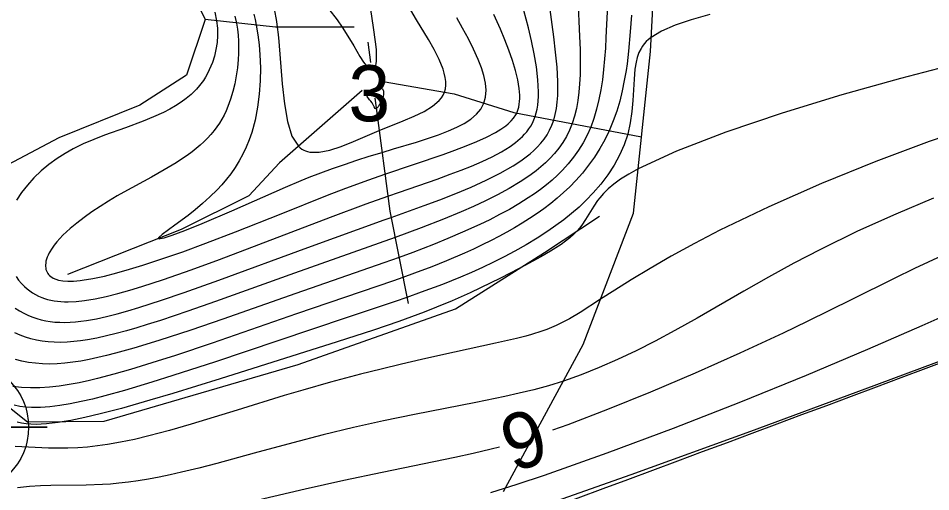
# Model space of a CAD drawing. Extents: x 2602990 to 2605851, y 618069 to 619180.
# Drawn here: x 2603723.4 to 2603755.98, y 618580.45 to 618597.36 of the extents above; entities that cross this region are included whole.
import ezdxf

# ---------------------------------------------------------------- set-up
doc = ezdxf.new("R2010")
doc.units = 0
for name, color, linetype in [('DTM Contours Major', 7, 'Continuous'), ('DTM Contours Minor', 7, 'Continuous'), ('DTM Contours Minor Text', 7, 'Continuous'), ('Exist DTM Breakline', 7, 'Continuous'), ('Exist DTM Crownline', 7, 'Continuous'), ('Exist Roads EOP', 7, 'Continuous'), ('Exist Roads Soil Cogo Point CELL', 7, 'Continuous'), ('PH Exist DTM Breakline', 7, 'Continuous')]:
    doc.layers.add(name, color=color, linetype=linetype)

# ---------------------------------------------------------------- blocks, each defined once
blk = doc.blocks.new('EXIST ROADS SOIL COGO POINT')
at = {"layer": 'Exist Roads Soil Cogo Point CELL'}
blk.add_lwpolyline([(0, -0.06), (0, 0.06), (0, 0), (0.06, 0), (-0.06, 0)], dxfattribs=at)
blk.add_circle((0, 0), 0.04688, dxfattribs=at)

msp = doc.modelspace()

# ---------------------------------------------------------------- linework, layer by layer
at = {"layer": 'DTM Contours Major'}
for points in [[(2603723.317, 618588.133), (2603723.412, 618588.006), (2603723.515, 618587.886), (2603723.625, 618587.776), (2603723.716, 618587.697), (2603723.811, 618587.623), (2603723.911, 618587.556), (2603724.014, 618587.495), (2603724.122, 618587.44), (2603724.234, 618587.391), (2603724.339, 618587.353), (2603724.447, 618587.32), (2603724.559, 618587.293), (2603724.675, 618587.271), (2603724.794, 618587.253), (2603724.917, 618587.241), (2603725.048, 618587.235), (2603725.183, 618587.233), (2603725.465, 618587.245), (2603725.764, 618587.277), (2603726.141, 618587.338), (2603726.538, 618587.422), (2603726.951, 618587.525), (2603727.377, 618587.644), (2603727.812, 618587.776), (2603728.581, 618588.028), (2603729.57, 618588.376), (2603730.582, 618588.749), (2603734.548, 618590.258), (2603735.823, 618590.732), (2603736.593, 618591.008), (2603737.009, 618591.153), (2603738.348, 618591.619), (2603738.823, 618591.79), (2603739.205, 618591.933), (2603739.585, 618592.084), (2603739.958, 618592.243), (2603740.315, 618592.412), (2603740.652, 618592.591), (2603740.959, 618592.781), (2603741.149, 618592.918), (2603741.322, 618593.062), (2603741.401, 618593.138), (2603741.476, 618593.216), (2603741.556, 618593.31), (2603741.63, 618593.408), (2603741.696, 618593.511), (2603741.756, 618593.618), (2603741.808, 618593.732), (2603741.852, 618593.851), (2603741.891, 618593.982), (2603741.921, 618594.12), (2603741.944, 618594.263), (2603741.96, 618594.413), (2603741.969, 618594.569), (2603741.971, 618594.729), (2603741.951, 618595.164), (2603741.898, 618595.621), (2603741.819, 618596.089), (2603741.721, 618596.559), (2603741.61, 618597.021), (2603741.446, 618597.638)], [(2603730.417, 618597.582), (2603730.481, 618597.269), (2603730.509, 618597.004), (2603730.513, 618596.745), (2603730.495, 618596.492), (2603730.457, 618596.247), (2603730.401, 618596.011), (2603730.329, 618595.785), (2603730.276, 618595.648), (2603730.217, 618595.515), (2603730.153, 618595.386), (2603730.082, 618595.262), (2603730.006, 618595.143), (2603729.87, 618594.959), (2603729.756, 618594.826), (2603729.632, 618594.7), (2603729.567, 618594.639), (2603729.396, 618594.496), (2603729.211, 618594.361), (2603729.014, 618594.233), (2603728.804, 618594.113), (2603728.583, 618593.999), (2603728.23, 618593.836), (2603727.852, 618593.683), (2603727.225, 618593.452), (2603726.473, 618593.18), (2603726.094, 618593.031), (2603725.72, 618592.871), (2603725.357, 618592.693), (2603725.067, 618592.531), (2603724.788, 618592.355), (2603724.492, 618592.139), (2603724.214, 618591.907), (2603723.957, 618591.66), (2603723.725, 618591.402), (2603723.517, 618591.133), (2603723.339, 618590.858)], [(2603740.271, 618580.425), (2603741.208, 618580.72), (2603742.189, 618581.044), (2603744.426, 618581.833), (2603746.792, 618582.72), (2603749.193, 618583.662), (2603751.535, 618584.616), (2603753.725, 618585.538), (2603755.669, 618586.384), (2603757.275, 618587.106)]]:
    msp.add_lwpolyline(points, dxfattribs=at)
at = {"layer": 'DTM Contours Minor'}
for points in [[(2603743.373, 618598.076), (2603743.438, 618596.715), (2603743.455, 618596.251), (2603743.463, 618595.79), (2603743.457, 618595.338), (2603743.441, 618595.023), (2603743.415, 618594.716), (2603743.376, 618594.419), (2603743.324, 618594.133), (2603743.257, 618593.859), (2603743.174, 618593.598), (2603743.078, 618593.361), (2603742.967, 618593.137), (2603742.841, 618592.925), (2603742.7, 618592.723), (2603742.545, 618592.531), (2603742.377, 618592.348), (2603742.223, 618592.197), (2603742.059, 618592.052), (2603741.887, 618591.912), (2603741.706, 618591.777), (2603741.518, 618591.646), (2603741.322, 618591.518), (2603740.926, 618591.28), (2603740.51, 618591.055), (2603740.082, 618590.841), (2603739.648, 618590.639), (2603739.215, 618590.449), (2603738.584, 618590.187), (2603737.788, 618589.877), (2603736.851, 618589.533), (2603733.262, 618588.255), (2603730.441, 618587.24), (2603729.454, 618586.896), (2603728.478, 618586.571), (2603728.001, 618586.42), (2603727.626, 618586.306), (2603727.258, 618586.199), (2603726.898, 618586.102), (2603726.546, 618586.015), (2603726.203, 618585.94), (2603725.869, 618585.879), (2603725.62, 618585.841), (2603725.377, 618585.812), (2603725.14, 618585.794), (2603724.908, 618585.785), (2603724.681, 618585.787), (2603724.46, 618585.801), (2603724.251, 618585.826), (2603724.046, 618585.862), (2603723.846, 618585.909), (2603723.651, 618585.968), (2603723.46, 618586.038), (2603723.274, 618586.12)], [(2603744.433, 618597.826), (2603744.381, 618596.674), (2603744.359, 618596.291), (2603744.331, 618595.91), (2603744.297, 618595.535), (2603744.252, 618595.166), (2603744.197, 618594.805), (2603744.129, 618594.454), (2603744.047, 618594.114), (2603743.95, 618593.786), (2603743.834, 618593.472), (2603743.707, 618593.184), (2603743.562, 618592.911), (2603743.402, 618592.65), (2603743.226, 618592.401), (2603743.036, 618592.165), (2603742.833, 618591.94), (2603742.648, 618591.756), (2603742.455, 618591.58), (2603742.254, 618591.411), (2603742.045, 618591.249), (2603741.829, 618591.092), (2603741.606, 618590.942), (2603741.273, 618590.733), (2603740.931, 618590.534), (2603740.582, 618590.346), (2603740.229, 618590.166), (2603739.876, 618589.995), (2603739.26, 618589.715), (2603738.738, 618589.49), (2603738.224, 618589.281), (2603737.484, 618588.998), (2603736.992, 618588.819), (2603736.452, 618588.628), (2603733.303, 618587.531), (2603730.699, 618586.615), (2603729.556, 618586.224), (2603728.42, 618585.853), (2603727.527, 618585.579), (2603726.867, 618585.394), (2603726.547, 618585.312), (2603726.234, 618585.238), (2603725.928, 618585.173), (2603725.633, 618585.118), (2603725.345, 618585.074), (2603725.063, 618585.041), (2603724.788, 618585.02), (2603724.519, 618585.011), (2603724.257, 618585.017), (2603724.009, 618585.036), (2603723.766, 618585.068), (2603723.529, 618585.115), (2603723.299, 618585.177)], [(2603748.09, 618597.491), (2603747.425, 618597.305), (2603746.847, 618597.11), (2603746.367, 618596.902), (2603745.995, 618596.678), (2603745.902, 618596.603), (2603745.82, 618596.526), (2603745.748, 618596.446), (2603745.685, 618596.364), (2603745.631, 618596.279), (2603745.559, 618596.135), (2603745.497, 618595.96), (2603745.456, 618595.789), (2603745.415, 618595.539), (2603745.383, 618595.191), (2603745.338, 618594.428), (2603745.304, 618594.027), (2603745.247, 618593.622), (2603745.156, 618593.219), (2603745.029, 618592.84), (2603744.865, 618592.47), (2603744.668, 618592.112), (2603744.443, 618591.767), (2603744.192, 618591.435), (2603743.921, 618591.12), (2603743.675, 618590.863), (2603743.418, 618590.619), (2603743.151, 618590.386), (2603742.877, 618590.165), (2603742.596, 618589.954), (2603742.309, 618589.754), (2603741.923, 618589.503), (2603741.53, 618589.267), (2603741.13, 618589.042), (2603740.75, 618588.841), (2603740.364, 618588.648), (2603739.975, 618588.463), (2603739.583, 618588.285), (2603739.189, 618588.115), (2603738.544, 618587.854), (2603737.788, 618587.572), (2603737.274, 618587.389), (2603736.859, 618587.246), (2603735.142, 618586.672), (2603732.665, 618585.843), (2603730.44, 618585.094), (2603728.916, 618584.596), (2603728.164, 618584.36), (2603727.192, 618584.069), (2603726.491, 618583.875), (2603726.043, 618583.761), (2603725.642, 618583.668), (2603725.255, 618583.59), (2603724.883, 618583.528), (2603724.527, 618583.485), (2603724.188, 618583.461), (2603723.866, 618583.46), (2603723.654, 618583.473), (2603723.451, 618583.498), (2603723.257, 618583.537)], [(2603723.285, 618587.01), (2603723.441, 618586.912), (2603723.6, 618586.825), (2603723.763, 618586.747), (2603723.912, 618586.687), (2603724.064, 618586.635), (2603724.22, 618586.591), (2603724.379, 618586.556), (2603724.542, 618586.529), (2603724.709, 618586.511), (2603724.885, 618586.5), (2603725.065, 618586.498), (2603725.25, 618586.504), (2603725.44, 618586.517), (2603725.634, 618586.538), (2603725.833, 618586.566), (2603726.185, 618586.628), (2603726.549, 618586.708), (2603726.925, 618586.802), (2603727.311, 618586.91), (2603727.706, 618587.028), (2603728.507, 618587.286), (2603729.319, 618587.564), (2603730.56, 618588.01), (2603733.738, 618589.178), (2603736.467, 618590.161), (2603736.709, 618590.248), (2603737.887, 618590.671), (2603738.45, 618590.881), (2603739.015, 618591.102), (2603739.57, 618591.334), (2603740.104, 618591.576), (2603740.608, 618591.829), (2603741.069, 618592.093), (2603741.232, 618592.197), (2603741.386, 618592.302), (2603741.533, 618592.41), (2603741.672, 618592.521), (2603741.801, 618592.635), (2603741.922, 618592.753), (2603742.052, 618592.895), (2603742.17, 618593.045), (2603742.275, 618593.201), (2603742.367, 618593.366), (2603742.447, 618593.54), (2603742.513, 618593.725), (2603742.568, 618593.928), (2603742.61, 618594.144), (2603742.64, 618594.37), (2603742.658, 618594.606), (2603742.665, 618594.851), (2603742.663, 618595.105), (2603742.635, 618595.619), (2603742.583, 618596.152), (2603742.516, 618596.694), (2603742.371, 618597.76)], [(2603731.134, 618597.44), (2603731.188, 618597.191), (2603731.222, 618596.976), (2603731.245, 618596.759), (2603731.258, 618596.542), (2603731.262, 618596.324), (2603731.258, 618596.106), (2603731.246, 618595.888), (2603731.219, 618595.595), (2603731.18, 618595.304), (2603731.127, 618595.019), (2603731.061, 618594.74), (2603730.98, 618594.469), (2603730.884, 618594.209), (2603730.817, 618594.054), (2603730.744, 618593.904), (2603730.665, 618593.758), (2603730.579, 618593.618), (2603730.487, 618593.481), (2603730.389, 618593.35), (2603730.276, 618593.213), (2603730.156, 618593.08), (2603730.028, 618592.953), (2603729.894, 618592.829), (2603729.753, 618592.709), (2603729.606, 618592.593), (2603729.422, 618592.457), (2603729.23, 618592.325), (2603729.03, 618592.195), (2603728.61, 618591.943), (2603728.153, 618591.688), (2603727.172, 618591.155), (2603726.926, 618591.015), (2603726.617, 618590.83), (2603726.316, 618590.639), (2603726.024, 618590.444), (2603725.748, 618590.246), (2603725.488, 618590.047), (2603725.25, 618589.847), (2603725.117, 618589.727), (2603724.994, 618589.608), (2603724.88, 618589.49), (2603724.777, 618589.373), (2603724.685, 618589.259), (2603724.604, 618589.146), (2603724.505, 618588.984), (2603724.465, 618588.905), (2603724.432, 618588.828), (2603724.406, 618588.754), (2603724.387, 618588.681), (2603724.376, 618588.619), (2603724.37, 618588.558), (2603724.37, 618588.5), (2603724.376, 618588.444), (2603724.387, 618588.391), (2603724.403, 618588.34), (2603724.425, 618588.293), (2603724.451, 618588.249), (2603724.482, 618588.208), (2603724.518, 618588.17), (2603724.56, 618588.134), (2603724.645, 618588.08), (2603724.733, 618588.041), (2603724.833, 618588.01), (2603724.993, 618587.981), (2603725.17, 618587.969), (2603725.374, 618587.972), (2603725.604, 618587.993), (2603725.685, 618588.003), (2603726.06, 618588.065), (2603726.471, 618588.154), (2603726.912, 618588.266), (2603727.373, 618588.396), (2603727.847, 618588.541), (2603728.563, 618588.775), (2603729.271, 618589.02), (2603730.098, 618589.323), (2603731.156, 618589.729), (2603732.778, 618590.377), (2603734.439, 618591.045), (2603735.087, 618591.292), (2603735.911, 618591.588), (2603736.489, 618591.789), (2603738.564, 618592.501), (2603738.981, 618592.649), (2603739.383, 618592.8), (2603739.764, 618592.955), (2603740.116, 618593.113), (2603740.431, 618593.276), (2603740.63, 618593.396), (2603740.806, 618593.52), (2603740.884, 618593.585), (2603741.001, 618593.698), (2603741.081, 618593.795), (2603741.159, 618593.914), (2603741.192, 618593.977), (2603741.207, 618594.011), (2603741.245, 618594.117), (2603741.265, 618594.191), (2603741.284, 618594.29), (2603741.296, 618594.393), (2603741.301, 618594.501), (2603741.3, 618594.613), (2603741.293, 618594.73), (2603741.281, 618594.851), (2603741.229, 618595.165), (2603741.148, 618595.5), (2603741.042, 618595.852), (2603740.915, 618596.217), (2603740.771, 618596.591), (2603740.612, 618596.97), (2603740.374, 618597.496)], [(2603731.806, 618597.509), (2603731.854, 618597.312), (2603731.896, 618597.114), (2603731.955, 618596.767), (2603731.998, 618596.413), (2603732.027, 618596.051), (2603732.043, 618595.59), (2603732.036, 618595.121), (2603732.004, 618594.65), (2603731.944, 618594.182), (2603731.854, 618593.724), (2603731.731, 618593.28), (2603731.638, 618593.015), (2603731.532, 618592.757), (2603731.413, 618592.507), (2603731.282, 618592.266), (2603731.138, 618592.033), (2603730.983, 618591.809), (2603730.829, 618591.609), (2603730.665, 618591.416), (2603730.494, 618591.23), (2603730.241, 618590.98), (2603729.98, 618590.744), (2603729.719, 618590.523), (2603729.462, 618590.32), (2603728.992, 618589.969), (2603728.534, 618589.634), (2603728.431, 618589.546), (2603728.407, 618589.516), (2603728.404, 618589.497), (2603728.423, 618589.487), (2603728.464, 618589.489), (2603728.604, 618589.52), (2603728.893, 618589.614), (2603729.346, 618589.783), (2603729.969, 618590.034), (2603731.021, 618590.482), (2603732.936, 618591.327), (2603733.501, 618591.565), (2603733.789, 618591.681), (2603734.198, 618591.839), (2603734.617, 618591.993), (2603735.044, 618592.143), (2603735.482, 618592.288), (2603735.929, 618592.431), (2603736.385, 618592.57), (2603736.795, 618592.692), (2603737.616, 618592.936), (2603738.014, 618593.063), (2603738.397, 618593.195), (2603738.759, 618593.336), (2603739.052, 618593.467), (2603739.32, 618593.608), (2603739.557, 618593.762), (2603739.757, 618593.932), (2603739.914, 618594.12), (2603740.025, 618594.329), (2603740.083, 618594.549), (2603740.098, 618594.789), (2603740.074, 618595.045), (2603740.017, 618595.315), (2603739.931, 618595.596), (2603739.82, 618595.887), (2603739.655, 618596.257), (2603739.467, 618596.632), (2603739.263, 618597.009), (2603739.052, 618597.381)], [(2603732.537, 618597.696), (2603732.612, 618597.252), (2603732.642, 618597.039), (2603732.672, 618596.785), (2603732.699, 618596.526), (2603732.824, 618595.017), (2603732.899, 618594.305), (2603733.008, 618593.67), (2603733.17, 618593.152), (2603733.402, 618592.787), (2603733.46, 618592.734), (2603733.522, 618592.69), (2603733.588, 618592.652), (2603733.657, 618592.622), (2603733.73, 618592.598), (2603733.806, 618592.582), (2603734.141, 618592.574), (2603734.519, 618592.647), (2603734.93, 618592.781), (2603735.367, 618592.956), (2603736.28, 618593.351), (2603737.138, 618593.698), (2603737.533, 618593.864), (2603737.888, 618594.035), (2603738.191, 618594.218), (2603738.428, 618594.42), (2603738.508, 618594.514), (2603738.571, 618594.614), (2603738.619, 618594.72), (2603738.651, 618594.841), (2603738.665, 618594.97), (2603738.662, 618595.106), (2603738.643, 618595.247), (2603738.609, 618595.395), (2603738.563, 618595.547), (2603738.427, 618595.887), (2603738.251, 618596.241), (2603738.048, 618596.601), (2603737.615, 618597.311), (2603737.41, 618597.646)], [(2603734.481, 618597.689), (2603734.779, 618597.302), (2603734.963, 618597.043), (2603735.11, 618596.817), (2603735.373, 618596.378), (2603735.597, 618595.994), (2603735.728, 618595.788), (2603735.818, 618595.669), (2603735.873, 618595.608), (2603735.917, 618595.569), (2603735.958, 618595.541), (2603735.995, 618595.524), (2603736.03, 618595.518), (2603736.061, 618595.522), (2603736.089, 618595.537), (2603736.118, 618595.569), (2603736.142, 618595.615), (2603736.161, 618595.675), (2603736.175, 618595.746), (2603736.185, 618595.827), (2603736.191, 618595.992), (2603736.182, 618596.24), (2603736.156, 618596.517), (2603736.086, 618597.03), (2603735.982, 618597.675)], [(2603745.29, 618597.478), (2603745.25, 618596.879), (2603745.188, 618596.192), (2603745.132, 618595.729), (2603745.098, 618595.496), (2603745.035, 618595.133), (2603744.96, 618594.768), (2603744.87, 618594.405), (2603744.763, 618594.046), (2603744.639, 618593.692), (2603744.495, 618593.345), (2603744.338, 618593.022), (2603744.162, 618592.708), (2603743.969, 618592.405), (2603743.761, 618592.112), (2603743.538, 618591.832), (2603743.301, 618591.564), (2603743.089, 618591.345), (2603742.869, 618591.135), (2603742.641, 618590.934), (2603742.406, 618590.742), (2603742.166, 618590.559), (2603741.919, 618590.383), (2603741.655, 618590.206), (2603741.387, 618590.037), (2603741.114, 618589.875), (2603740.838, 618589.72), (2603740.56, 618589.57), (2603740.28, 618589.425), (2603739.963, 618589.268), (2603739.645, 618589.117), (2603739.326, 618588.971), (2603738.686, 618588.696), (2603738.163, 618588.485), (2603737.55, 618588.254), (2603737.133, 618588.104), (2603736.795, 618587.985), (2603733.334, 618586.803), (2603730.325, 618585.761), (2603729.007, 618585.319), (2603728.351, 618585.107), (2603727.403, 618584.815), (2603726.807, 618584.643), (2603726.227, 618584.49), (2603725.942, 618584.422), (2603725.577, 618584.343), (2603725.217, 618584.276), (2603724.863, 618584.222), (2603724.515, 618584.183), (2603724.172, 618584.16), (2603723.835, 618584.155), (2603723.514, 618584.169), (2603723.2, 618584.202)], [(2603756.817, 618595.705), (2603754.897, 618595.213), (2603752.802, 618594.622), (2603750.674, 618593.968), (2603748.658, 618593.287), (2603746.896, 618592.614), (2603745.532, 618591.986), (2603745.191, 618591.794), (2603744.904, 618591.61), (2603744.663, 618591.435), (2603744.463, 618591.266), (2603744.297, 618591.104), (2603744.16, 618590.949), (2603744.081, 618590.848), (2603743.946, 618590.653), (2603743.655, 618590.169), (2603743.519, 618589.967), (2603743.441, 618589.868), (2603743.354, 618589.769), (2603743.232, 618589.646), (2603743.094, 618589.523), (2603742.941, 618589.401), (2603742.775, 618589.279), (2603742.596, 618589.158), (2603742.405, 618589.038), (2603742.058, 618588.835), (2603741.488, 618588.529), (2603741.287, 618588.425), (2603740.612, 618588.081), (2603739.9, 618587.732), (2603739.533, 618587.559), (2603738.886, 618587.27), (2603738.327, 618587.038), (2603737.884, 618586.864), (2603737.435, 618586.696), (2603736.985, 618586.534), (2603736.082, 618586.225), (2603734.78, 618585.801), (2603730.612, 618584.479), (2603728.918, 618583.957), (2603728.099, 618583.714), (2603727.084, 618583.427), (2603726.325, 618583.229), (2603725.775, 618583.1), (2603725.271, 618582.998), (2603725.034, 618582.956), (2603724.819, 618582.922), (2603724.611, 618582.894), (2603724.411, 618582.874), (2603724.218, 618582.861), (2603724.031, 618582.856), (2603723.85, 618582.86), (2603723.681, 618582.874), (2603723.517, 618582.896), (2603723.358, 618582.928)], [(2603735.84, 618594.682), (2603735.876, 618594.734), (2603735.944, 618594.784), (2603736.034, 618594.829), (2603736.133, 618594.862), (2603736.231, 618594.881), (2603736.316, 618594.88), (2603736.365, 618594.864), (2603736.401, 618594.837), (2603736.425, 618594.799), (2603736.438, 618594.752), (2603736.442, 618594.699), (2603736.437, 618594.641), (2603736.422, 618594.567), (2603736.399, 618594.491), (2603736.37, 618594.415), (2603736.336, 618594.343), (2603736.3, 618594.277), (2603736.247, 618594.198), (2603736.202, 618594.149), (2603736.176, 618594.133), (2603736.154, 618594.131), (2603736.135, 618594.143), (2603736.101, 618594.202), (2603736.058, 618594.292), (2603736.028, 618594.343), (2603735.99, 618594.396), (2603735.942, 618594.447), (2603735.86, 618594.567), (2603735.84, 618594.605), (2603735.832, 618594.643), (2603735.84, 618594.682)], [(2603757.704, 618593.572), (2603755.915, 618592.957), (2603754.011, 618592.242), (2603752.075, 618591.457), (2603750.193, 618590.631), (2603748.447, 618589.793), (2603747.542, 618589.321), (2603746.711, 618588.862), (2603745.958, 618588.426), (2603745.285, 618588.018), (2603744.694, 618587.649), (2603744.19, 618587.325), (2603743.458, 618586.855), (2603743.084, 618586.63), (2603742.844, 618586.5), (2603742.604, 618586.384), (2603742.44, 618586.313), (2603742.271, 618586.246), (2603742.095, 618586.183), (2603741.72, 618586.064), (2603741.517, 618586.008), (2603741.182, 618585.922), (2603740.433, 618585.751), (2603738.479, 618585.329), (2603737.794, 618585.174), (2603737.085, 618585.007), (2603736.356, 618584.83), (2603735.615, 618584.643), (2603734.541, 618584.357), (2603733.556, 618584.079), (2603732.896, 618583.885), (2603731.209, 618583.368), (2603729.568, 618582.866), (2603728.792, 618582.641), (2603728.059, 618582.445), (2603727.542, 618582.32), (2603727.051, 618582.217), (2603726.582, 618582.134), (2603726.221, 618582.083), (2603725.867, 618582.044), (2603725.519, 618582.018), (2603725.172, 618582.003), (2603724.825, 618581.999), (2603724.474, 618582.005), (2603723.286, 618582.059)], [(2603756.078, 618590.938), (2603754.726, 618590.366), (2603753.365, 618589.751), (2603752.034, 618589.102), (2603751.091, 618588.608), (2603750.183, 618588.109), (2603749.305, 618587.611), (2603747.633, 618586.651), (2603746.833, 618586.203), (2603746.138, 618585.832), (2603745.459, 618585.487), (2603744.792, 618585.17), (2603744.137, 618584.882), (2603743.494, 618584.626), (2603742.86, 618584.401), (2603742.33, 618584.237), (2603741.806, 618584.092), (2603741.285, 618583.965), (2603740.767, 618583.849), (2603739.733, 618583.64), (2603737.548, 618583.21), (2603736.441, 618582.978), (2603735.37, 618582.739), (2603734.288, 618582.479), (2603733.197, 618582.199), (2603731.824, 618581.826), (2603730.485, 618581.461), (2603729.844, 618581.294), (2603729.229, 618581.144), (2603728.822, 618581.052), (2603728.429, 618580.971), (2603728.05, 618580.9), (2603727.683, 618580.839), (2603727.328, 618580.789), (2603726.984, 618580.75), (2603726.69, 618580.724), (2603726.402, 618580.705), (2603725.827, 618580.683), (2603724.562, 618580.674), (2603724.193, 618580.661), (2603723.797, 618580.633), (2603723.367, 618580.584)], [(2603742.487, 618582.663), (2603743.027, 618582.852), (2603744.446, 618583.394), (2603745.982, 618584.018), (2603747.577, 618584.698), (2603749.176, 618585.409), (2603750.72, 618586.127), (2603751.57, 618586.536), (2603753.175, 618587.331), (2603754.682, 618588.08), (2603755.411, 618588.434), (2603756.378, 618588.889)], [(2603741.198, 618579.619), (2603745.285, 618581.062), (2603749.551, 618582.611), (2603753.639, 618584.121), (2603761.028, 618586.88)], [(2603731.968, 618580.164), (2603733.636, 618580.55), (2603735.027, 618580.859), (2603736.386, 618581.147), (2603738.988, 618581.678), (2603739.641, 618581.822), (2603740.286, 618581.978), (2603740.582, 618582.056)]]:
    msp.add_lwpolyline(points, dxfattribs=at)
at = {"layer": 'Exist DTM Breakline'}
msp.add_spline([(2603647.352, 618520.802), (2603704.337, 618541.966), (2603758.983, 618562.663), (2603811.118, 618582.434), (2603865.604, 618602.567), (2603913.966, 618621.231), (2603963.574, 618640.143), (2603974.725, 618636.355), (2603978.77, 618630.138), (2603971.844, 618627.992), (2603956.88, 618621.982), (2603923.969, 618609.772), (2603877.426, 618591.796), (2603827.273, 618571.857), (2603776.875, 618552.809), (2603720.479, 618530.104), (2603675.109, 618514.176), (2603657.355, 618505.354), (2603640.368, 618498.804), (2603619.191, 618491.366), (2603591.676, 618480.386)], degree=3, dxfattribs=at)
at = {"layer": 'Exist DTM Crownline'}
msp.add_spline([(2603233.488, 618380.754), (2603285.185, 618400.095), (2603335.457, 618418.629), (2603390.812, 618439.069), (2603440.087, 618457.325), (2603493.996, 618477.231), (2603542.655, 618495.301), (2603600.808, 618516.867), (2603653.659, 618536.362), (2603706.222, 618555.742), (2603764.811, 618577.593), (2603823.52, 618599.847), (2603878.564, 618620.56), (2603937.951, 618643.078), (2603997.369, 618665.789), (2604036.209, 618680.665), (2604055.311, 618688.017)], degree=3, dxfattribs=at)
at = {"layer": 'Exist Roads EOP'}
for points in [[(2603230.17, 618389.98), (2603282.929, 618409.597), (2603332.773, 618427.868), (2603388.167, 618448.413), (2603437.203, 618466.721), (2603490.778, 618486.527), (2603539.039, 618504.558), (2603597.451, 618526.156), (2603651.053, 618545.972), (2603705.208, 618566.084), (2603762.02, 618587.183), (2603820.334, 618609.162), (2603876.341, 618629.99), (2603934.909, 618652.28), (2603996.409, 618675.568), (2604033.216, 618689.957), (2604052.01, 618697.199)], [(2604034.633, 618668.486), (2603984.89, 618650.123), (2603936.767, 618631.654), (2603888.195, 618613.335), (2603837.766, 618594.258), (2603782.918, 618573.705), (2603731.939, 618554.39), (2603671.126, 618532.171), (2603621.822, 618514.106), (2603561.545, 618491.877), (2603506.421, 618471.293), (2603452.163, 618451.33), (2603398.364, 618431.316), (2603341.431, 618410.355), (2603281.65, 618388.199), (2603223.033, 618366.475), (2603185.717, 618352.612)]]:
    msp.add_spline(points, degree=3, dxfattribs=at)
at = {"layer": 'PH Exist DTM Breakline'}
for points in [[(2603740.721, 618580.462), (2603743.569, 618585.707), (2603745.367, 618590.394), (2603745.968, 618596.178), (2603746.213, 618600.624), (2603742.35, 618614.727), (2603732.327, 618649.349), (2603723.779, 618678.063), (2603708.215, 618744.099), (2603707.858, 618749.354), (2603708.238, 618755.061), (2603710.212, 618763.823), (2603713.612, 618770.972), (2603717.092, 618777.529), (2603722.485, 618784.846)], [(2603726.05, 618605.901), (2603728.137, 618601.638), (2603728.97, 618599.579), (2603730.075, 618597.313), (2603729.408, 618595.327), (2603727.741, 618594.258), (2603724.847, 618593.086), (2603722.403, 618591.799), (2603721.011, 618590.285), (2603720.215, 618589.106), (2603720.488, 618586.262), (2603721.948, 618584.36), (2603723.733, 618582.941), (2603726.461, 618582.972), (2603733.393, 618584.999), (2603739.006, 618586.982), (2603742.191, 618588.997), (2603744.153, 618590.298)], [(2603735.392, 618597.044), (2603732.586, 618597.038), (2603730.075, 618597.313)], [(2603735.88, 618596.502), (2603735.97, 618595.783)], [(2603736.426, 618595.101), (2603738.96, 618594.661), (2603741.096, 618593.996), (2603745.651, 618593.124)], [(2603735.676, 618594.782), (2603732.729, 618592.197), (2603731.633, 618591.015), (2603729.218, 618589.819), (2603725.16, 618588.214)], [(2603736.129, 618594.506), (2603736.173, 618594.158), (2603736.664, 618590.476), (2603737.318, 618587.168)]]:
    msp.add_lwpolyline(points, dxfattribs=at)

# ---------------------------------------------------------------- block references
at = {"layer": 'Exist Roads Soil Cogo Point CELL', "xscale": 50, "yscale": 50}
msp.add_blockref('EXIST ROADS SOIL COGO POINT', (2603721.424, 618582.755), dxfattribs=at)

# ---------------------------------------------------------------- texts
at = {"layer": 'DTM Contours Minor Text'}
msp.add_text('3', height=2, dxfattribs=at).set_placement((2603735.187, 618593.682))
msp.add_text('6', height=2, rotation=197.682, dxfattribs=at).set_placement((2603741.86, 618583.491))

doc.saveas('drawing.dxf')
